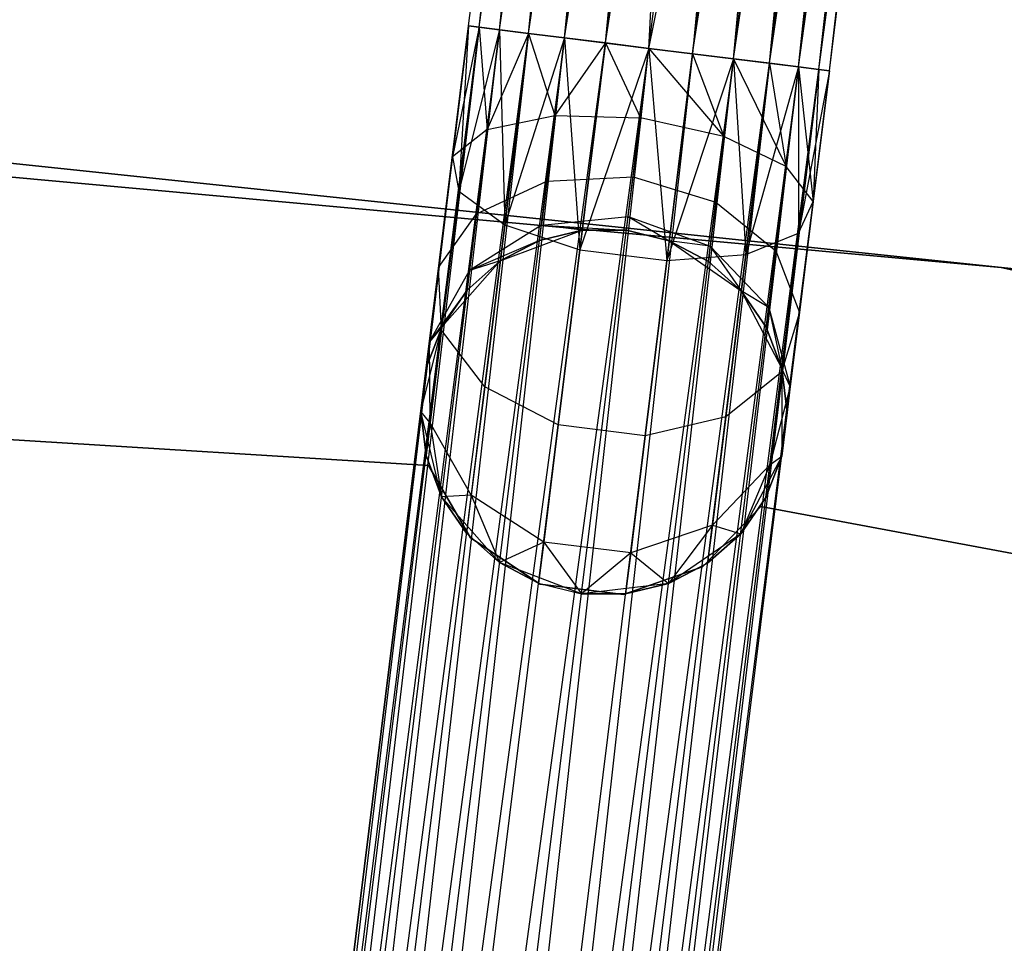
# Model space of a CAD drawing. Extents: x -91 to 92, y -91 to 92.
# Tile 279 of 319: x 4.51 to 9.88, y 57.93 to 62.97. Entities that reach past the tile are written whole.
import ezdxf

# ---------------------------------------------------------------- set-up
doc = ezdxf.new("R2010")
doc.units = 0
doc.header["$LTSCALE"] = 25.4
doc.layers.get('0').update_dxf_attribs({"linetype": 'CONTINUOUS'})

# ---------------------------------------------------------------- blocks, each defined once
blk = doc.blocks.new('NL2500012258_STL_2')
at = {"color": 0}
for p, q in [((99.2014, 62.5057, 27.3795), (100.1467, 70.1393, 27.6205)), ((99.2014, 62.5057, 27.3795), (100.1467, 70.1393, 27.6205)), ((99.2014, 62.5057, 27.6205), (100.1467, 70.1393, 27.6205)), ((99.2014, 62.5057, 27.6205), (100.1467, 70.1393, 27.6205)), ((99.2014, 62.5057, 27.3795), (100.2039, 70.1322, 27.1454)), ((99.2014, 62.5057, 27.3795), (100.2039, 70.1322, 27.1454)), ((99.2587, 62.4986, 27.8546), (100.1467, 70.1393, 27.6205)), ((99.2587, 62.4986, 27.8546), (100.1467, 70.1393, 27.6205)), ((99.2587, 62.4986, 27.1454), (100.2039, 70.1322, 27.1454)), ((99.2587, 62.4986, 27.1454), (100.2039, 70.1322, 27.1454)), ((99.2587, 62.4986, 27.8546), (100.3151, 70.1185, 28.0681)), ((99.2587, 62.4986, 27.8546), (100.3151, 70.1185, 28.0681)), ((99.3698, 62.4848, 26.9319), (100.2039, 70.1322, 27.1454)), ((99.3698, 62.4848, 26.9319), (100.2039, 70.1322, 27.1454)), ((99.3698, 62.4848, 28.0681), (100.3151, 70.1185, 28.0681)), ((99.3698, 62.4848, 28.0681), (100.3151, 70.1185, 28.0681)), ((99.5285, 62.4652, 28.2485), (100.3151, 70.1185, 28.0681)), ((99.5285, 62.4652, 28.2485), (100.3151, 70.1185, 28.0681)), ((99.3698, 62.4848, 26.9319), (100.4737, 70.0988, 26.7515)), ((99.3698, 62.4848, 26.9319), (100.4737, 70.0988, 26.7515)), ((99.5285, 62.4652, 26.7515), (100.4737, 70.0988, 26.7515)), ((99.5285, 62.4652, 26.7515), (100.4737, 70.0988, 26.7515)), ((99.5285, 62.4652, 28.2485), (100.6706, 70.0744, 28.3855)), ((99.5285, 62.4652, 28.2485), (100.6706, 70.0744, 28.3855)), ((99.7254, 62.4408, 26.6146), (100.4737, 70.0988, 26.7515)), ((99.7254, 62.4408, 26.6146), (100.4737, 70.0988, 26.7515)), ((99.7254, 62.4408, 28.3855), (100.6706, 70.0744, 28.3855)), ((99.7254, 62.4408, 28.3855), (100.6706, 70.0744, 28.3855)), ((99.9491, 62.4131, 28.4709), (100.6706, 70.0744, 28.3855)), ((99.9491, 62.4131, 28.4709), (100.6706, 70.0744, 28.3855)), ((99.7254, 62.4408, 26.6146), (100.8943, 70.0467, 26.5291)), ((99.7254, 62.4408, 26.6146), (100.8943, 70.0467, 26.5291)), ((99.9491, 62.4131, 26.5291), (100.8943, 70.0467, 26.5291)), ((99.9491, 62.4131, 26.5291), (100.8943, 70.0467, 26.5291)), ((99.9491, 62.4131, 28.4709), (101.1318, 70.0173, 28.5)), ((99.9491, 62.4131, 28.4709), (101.1318, 70.0173, 28.5)), ((100.1866, 62.3837, 26.5), (101.1318, 70.0173, 26.5)), ((100.1866, 62.3837, 26.5), (101.1318, 70.0173, 26.5)), ((100.1866, 62.3837, 28.5), (101.1318, 70.0173, 28.5)), ((100.1866, 62.3837, 28.5), (101.1318, 70.0173, 28.5)), ((101.1318, 70.0173, 28.5), (100.4241, 62.3543, 28.4709)), ((101.1318, 70.0173, 28.5), (100.4241, 62.3543, 28.4709)), ((100.4241, 62.3543, 26.5291), (101.3693, 69.9879, 26.5291)), ((100.4241, 62.3543, 26.5291), (101.3693, 69.9879, 26.5291)), ((100.4241, 62.3543, 28.4709), (101.593, 69.9602, 28.3855)), ((100.4241, 62.3543, 28.4709), (101.593, 69.9602, 28.3855)), ((100.6478, 62.3266, 26.6146), (101.3693, 69.9879, 26.5291)), ((100.6478, 62.3266, 26.6146), (101.3693, 69.9879, 26.5291)), ((100.6478, 62.3266, 28.3855), (101.593, 69.9602, 28.3855)), ((100.6478, 62.3266, 28.3855), (101.593, 69.9602, 28.3855)), ((100.8447, 62.3022, 28.2485), (101.593, 69.9602, 28.3855)), ((100.8447, 62.3022, 28.2485), (101.593, 69.9602, 28.3855)), ((100.6478, 62.3266, 26.6146), (101.7899, 69.9358, 26.7515)), ((100.6478, 62.3266, 26.6146), (101.7899, 69.9358, 26.7515)), ((100.8447, 62.3022, 26.7515), (101.7899, 69.9358, 26.7515)), ((100.8447, 62.3022, 26.7515), (101.7899, 69.9358, 26.7515)), ((100.8447, 62.3022, 28.2485), (101.9486, 69.9162, 28.0681)), ((100.8447, 62.3022, 28.2485), (101.9486, 69.9162, 28.0681)), ((101.0033, 62.2825, 26.9319), (101.7899, 69.9358, 26.7515)), ((101.0033, 62.2825, 26.9319), (101.7899, 69.9358, 26.7515)), ((101.0033, 62.2825, 28.0681), (101.9486, 69.9162, 28.0681)), ((101.0033, 62.2825, 28.0681), (101.9486, 69.9162, 28.0681)), ((101.0033, 62.2825, 26.9319), (102.0598, 69.9024, 27.1454)), ((101.0033, 62.2825, 26.9319), (102.0598, 69.9024, 27.1454)), ((101.1145, 62.2688, 27.8546), (101.9486, 69.9162, 28.0681)), ((101.1145, 62.2688, 27.8546), (101.9486, 69.9162, 28.0681)), ((101.1145, 62.2688, 27.1454), (102.0598, 69.9024, 27.1454)), ((101.1145, 62.2688, 27.1454), (102.0598, 69.9024, 27.1454)), ((101.1718, 62.2617, 27.3795), (102.0598, 69.9024, 27.1454)), ((101.1718, 62.2617, 27.3795), (102.0598, 69.9024, 27.1454)), ((101.1145, 62.2688, 27.8546), (102.117, 69.8953, 27.6205)), ((101.1145, 62.2688, 27.8546), (102.117, 69.8953, 27.6205)), ((101.1718, 62.2617, 27.6205), (102.117, 69.8953, 27.6205)), ((101.1718, 62.2617, 27.6205), (102.117, 69.8953, 27.6205)), ((101.1718, 62.2617, 27.3795), (102.117, 69.8953, 27.6205)), ((101.1718, 62.2617, 27.3795), (102.117, 69.8953, 27.6205)), ((99.5285, 62.4652, 178.2485), (99.9098, 65.5443, 178.0152)), ((99.5285, 62.4652, 178.2485), (99.9098, 65.5443, 178.0152)), ((99.2587, 62.4986, 177.8546), (99.6327, 65.5192, 177.6258)), ((99.2587, 62.4986, 177.8546), (99.6327, 65.5192, 177.6258)), ((99.9491, 62.4131, 178.4709), (100.3344, 65.5252, 178.2352)), ((99.9491, 62.4131, 178.4709), (100.3344, 65.5252, 178.2352)), ((100.1866, 62.3837, 178.5), (100.3344, 65.5252, 178.2352)), ((100.1866, 62.3837, 178.5), (100.3344, 65.5252, 178.2352)), ((99.2014, 62.5057, 177.3795), (99.5667, 65.4558, 177.156)), ((99.2014, 62.5057, 177.3795), (99.5667, 65.4558, 177.156)), ((100.1866, 62.3837, 178.5), (100.8095, 65.4664, 178.2352)), ((100.1866, 62.3837, 178.5), (100.8095, 65.4664, 178.2352)), ((100.4241, 62.3543, 178.4709), (100.8095, 65.4664, 178.2352)), ((100.4241, 62.3543, 178.4709), (100.8095, 65.4664, 178.2352)), ((99.3698, 62.4848, 176.9319), (99.7269, 65.3685, 176.7135)), ((99.3698, 62.4848, 176.9319), (99.7269, 65.3685, 176.7135)), ((100.8447, 62.3022, 178.2485), (101.226, 65.3813, 178.0152)), ((100.8447, 62.3022, 178.2485), (101.226, 65.3813, 178.0152)), ((99.7254, 62.4408, 176.6145), (100.0766, 65.2774, 176.3996)), ((99.7254, 62.4408, 176.6145), (100.0766, 65.2774, 176.3996)), ((101.1145, 62.2688, 177.8546), (101.4886, 65.2894, 177.6258)), ((101.1145, 62.2688, 177.8546), (101.4886, 65.2894, 177.6258)), ((100.1866, 62.3837, 176.5), (100.5357, 65.2033, 176.2864)), ((100.1866, 62.3837, 176.5), (100.5357, 65.2033, 176.2864)), ((101.1718, 62.2617, 177.3795), (101.5371, 65.2118, 177.156)), ((101.1718, 62.2617, 177.3795), (101.5371, 65.2118, 177.156)), ((100.6478, 62.3266, 176.6145), (100.999, 65.1632, 176.3996)), ((100.6478, 62.3266, 176.6145), (100.999, 65.1632, 176.3996)), ((101.0033, 62.2825, 176.9319), (101.3604, 65.1663, 176.7135)), ((101.0033, 62.2825, 176.9319), (101.3604, 65.1663, 176.7135)), ((99.2014, 62.5057, 177.3795), (96.8358, 43.4016, 177.6205)), ((96.8358, 43.4016, 177.3795), (99.2014, 62.5057, 177.3795)), ((99.2014, 62.5057, 177.3795), (96.8358, 43.4016, 177.6205)), ((96.8358, 43.4016, 177.3795), (99.2014, 62.5057, 177.3795)), ((96.8358, 43.4016, 177.6205), (99.2587, 62.4986, 177.8546)), ((96.8358, 43.4016, 177.6205), (99.2587, 62.4986, 177.8546)), ((96.8931, 43.3945, 177.1454), (99.2014, 62.5057, 177.3795)), ((96.8931, 43.3945, 177.1454), (99.2014, 62.5057, 177.3795)), ((96.8931, 43.3945, 177.8546), (99.2587, 62.4986, 177.8546)), ((96.8931, 43.3945, 177.8546), (99.2587, 62.4986, 177.8546)), ((99.3698, 62.4848, 176.9319), (96.8931, 43.3945, 177.1454)), ((99.3698, 62.4848, 176.9319), (96.8931, 43.3945, 177.1454)), ((99.2587, 62.4986, 177.8546), (97.0042, 43.3807, 178.0681)), ((99.2587, 62.4986, 177.8546), (97.0042, 43.3807, 178.0681)), ((97.0042, 43.3807, 176.9319), (99.3698, 62.4848, 176.9319)), ((97.0042, 43.3807, 176.9319), (99.3698, 62.4848, 176.9319)), ((97.1629, 43.3611, 176.7515), (99.3698, 62.4848, 176.9319)), ((97.1629, 43.3611, 176.7515), (99.3698, 62.4848, 176.9319)), ((99.2014, 62.5057, 27.3795), (99.113, 61.7919, 27.2364)), ((99.2014, 62.5057, 27.6205), (99.113, 61.7919, 27.2364)), ((99.2014, 62.5057, 27.6205), (99.113, 61.7919, 27.2364)), ((99.2014, 62.5057, 27.3795), (99.113, 61.7919, 27.2364)), ((99.2587, 62.4986, 27.1454), (99.113, 61.7919, 27.2364)), ((99.2587, 62.4986, 27.1454), (99.113, 61.7919, 27.2364)), ((99.2014, 62.5057, 27.6205), (99.1479, 61.6043, 27.6754)), ((99.2014, 62.5057, 27.6205), (99.1479, 61.6043, 27.6754)), ((99.2587, 62.4986, 27.8546), (99.1479, 61.6043, 27.6754)), ((99.2587, 62.4986, 27.8546), (99.1479, 61.6043, 27.6754)), ((99.3698, 62.4848, 28.0681), (99.1479, 61.6043, 27.6754)), ((99.3698, 62.4848, 28.0681), (99.1479, 61.6043, 27.6754)), ((99.2587, 62.4986, 177.8546), (99.2014, 62.5057, 177.3795)), ((99.2014, 62.5057, 177.3795), (99.3698, 62.4848, 176.9319)), ((99.2014, 62.5057, 177.3795), (99.3698, 62.4848, 176.9319)), ((99.2587, 62.4986, 177.8546), (99.2014, 62.5057, 177.3795)), ((99.2587, 62.4986, 27.1454), (99.2014, 62.5057, 27.3795)), ((99.2014, 62.5057, 27.6205), (99.2587, 62.4986, 27.8546)), ((99.2014, 62.5057, 27.6205), (99.2587, 62.4986, 27.8546)), ((99.2587, 62.4986, 27.1454), (99.2014, 62.5057, 27.3795)), ((99.5285, 62.4652, 178.2485), (99.2587, 62.4986, 177.8546)), ((99.5285, 62.4652, 178.2485), (99.2587, 62.4986, 177.8546)), ((99.3698, 62.4848, 26.9319), (99.2587, 62.4986, 27.1454)), ((99.2587, 62.4986, 27.8546), (99.3698, 62.4848, 28.0681)), ((99.2587, 62.4986, 27.8546), (99.3698, 62.4848, 28.0681)), ((99.2587, 62.4986, 27.1454), (99.3025, 61.941, 26.8229)), ((99.3698, 62.4848, 26.9319), (99.2587, 62.4986, 27.1454)), ((99.2587, 62.4986, 27.1454), (99.3025, 61.941, 26.8229)), ((99.3698, 62.4848, 26.9319), (99.3025, 61.941, 26.8229)), ((99.3698, 62.4848, 26.9319), (99.3025, 61.941, 26.8229)), ((99.3698, 62.4848, 176.9319), (99.7254, 62.4408, 176.6145)), ((99.3698, 62.4848, 176.9319), (99.7254, 62.4408, 176.6145)), ((99.5285, 62.4652, 26.7515), (99.3698, 62.4848, 26.9319)), ((99.3698, 62.4848, 28.0681), (99.5285, 62.4652, 28.2485)), ((99.3698, 62.4848, 28.0681), (99.5285, 62.4652, 28.2485)), ((99.3698, 62.4848, 28.0681), (99.3992, 61.4213, 28.0393)), ((99.3698, 62.4848, 28.0681), (99.3992, 61.4213, 28.0393)), ((99.5285, 62.4652, 26.7515), (99.3698, 62.4848, 26.9319)), ((97.0042, 43.3807, 178.0681), (99.5285, 62.4652, 178.2485)), ((97.0042, 43.3807, 178.0681), (99.5285, 62.4652, 178.2485)), ((97.1629, 43.3611, 178.2485), (99.5285, 62.4652, 178.2485)), ((97.1629, 43.3611, 178.2485), (99.5285, 62.4652, 178.2485)), ((99.7254, 62.4408, 176.6145), (97.1629, 43.3611, 176.7515)), ((99.7254, 62.4408, 176.6145), (97.1629, 43.3611, 176.7515)), ((99.5285, 62.4652, 178.2485), (97.3598, 43.3367, 178.3855)), ((99.5285, 62.4652, 178.2485), (97.3598, 43.3367, 178.3855)), ((97.3598, 43.3367, 176.6145), (99.7254, 62.4408, 176.6145)), ((97.3598, 43.3367, 176.6145), (99.7254, 62.4408, 176.6145)), ((97.5835, 43.309, 176.5291), (99.7254, 62.4408, 176.6145)), ((97.5835, 43.309, 176.5291), (99.7254, 62.4408, 176.6145)), ((99.5285, 62.4652, 26.7515), (99.3025, 61.941, 26.8229)), ((99.5285, 62.4652, 26.7515), (99.3025, 61.941, 26.8229)), ((99.5285, 62.4652, 28.2485), (99.3992, 61.4213, 28.0393)), ((99.5285, 62.4652, 28.2485), (99.3992, 61.4213, 28.0393)), ((99.7254, 62.4408, 28.3855), (99.3992, 61.4213, 28.0393)), ((99.7254, 62.4408, 28.3855), (99.3992, 61.4213, 28.0393)), ((99.9491, 62.4131, 178.4709), (99.5285, 62.4652, 178.2485)), ((99.9491, 62.4131, 178.4709), (99.5285, 62.4652, 178.2485)), ((99.7254, 62.4408, 26.6146), (99.5285, 62.4652, 26.7515)), ((99.5285, 62.4652, 28.2485), (99.7254, 62.4408, 28.3855)), ((99.5285, 62.4652, 28.2485), (99.7254, 62.4408, 28.3855)), ((99.5285, 62.4652, 26.7515), (99.673, 62.0175, 26.5297)), ((99.5285, 62.4652, 26.7515), (99.673, 62.0175, 26.5297)), ((99.7254, 62.4408, 26.6146), (99.5285, 62.4652, 26.7515)), ((99.7254, 62.4408, 26.6146), (99.673, 62.0175, 26.5297)), ((99.7254, 62.4408, 26.6146), (99.673, 62.0175, 26.5297)), ((99.7254, 62.4408, 176.6145), (100.1866, 62.3837, 176.5)), ((99.7254, 62.4408, 176.6145), (100.1866, 62.3837, 176.5)), ((99.9491, 62.4131, 26.5291), (99.7254, 62.4408, 26.6146)), ((99.7254, 62.4408, 28.3855), (99.9491, 62.4131, 28.4709)), ((99.7254, 62.4408, 28.3855), (99.9491, 62.4131, 28.4709)), ((99.7254, 62.4408, 28.3855), (99.8094, 61.2848, 28.2448)), ((99.7254, 62.4408, 28.3855), (99.8094, 61.2848, 28.2448)), ((99.9491, 62.4131, 26.5291), (99.7254, 62.4408, 26.6146)), ((97.3598, 43.3367, 178.3855), (99.9491, 62.4131, 178.4709)), ((97.3598, 43.3367, 178.3855), (99.9491, 62.4131, 178.4709)), ((97.5835, 43.309, 178.4709), (99.9491, 62.4131, 178.4709)), ((97.5835, 43.309, 178.4709), (99.9491, 62.4131, 178.4709)), ((97.5835, 43.309, 176.5291), (100.1866, 62.3837, 176.5)), ((97.5835, 43.309, 176.5291), (100.1866, 62.3837, 176.5)), ((97.821, 43.2796, 178.5), (100.1866, 62.3837, 178.5)), ((97.821, 43.2796, 178.5), (100.1866, 62.3837, 178.5)), ((97.821, 43.2796, 176.5), (100.1866, 62.3837, 176.5)), ((97.821, 43.2796, 176.5), (100.1866, 62.3837, 176.5)), ((98.0585, 43.2502, 176.5291), (100.1866, 62.3837, 176.5)), ((98.0585, 43.2502, 176.5291), (100.1866, 62.3837, 176.5)), ((99.9491, 62.4131, 26.5291), (99.673, 62.0175, 26.5297)), ((99.9491, 62.4131, 26.5291), (99.673, 62.0175, 26.5297)), ((99.9491, 62.4131, 28.4709), (99.8094, 61.2848, 28.2448)), ((99.9491, 62.4131, 28.4709), (99.8094, 61.2848, 28.2448)), ((100.1866, 62.3837, 28.5), (99.8094, 61.2848, 28.2448)), ((100.1866, 62.3837, 28.5), (99.8094, 61.2848, 28.2448)), ((100.1866, 62.3837, 178.5), (99.9491, 62.4131, 178.4709)), ((100.1866, 62.3837, 178.5), (99.9491, 62.4131, 178.4709)), ((100.1866, 62.3837, 26.5), (99.9491, 62.4131, 26.5291)), ((99.9491, 62.4131, 28.4709), (100.1866, 62.3837, 28.5)), ((99.9491, 62.4131, 28.4709), (100.1866, 62.3837, 28.5)), ((99.9491, 62.4131, 26.5291), (100.1396, 62.0039, 26.4239)), ((99.9491, 62.4131, 26.5291), (100.1396, 62.0039, 26.4239)), ((100.1866, 62.3837, 26.5), (99.9491, 62.4131, 26.5291)), ((100.1396, 62.0039, 26.4239), (100.1866, 62.3837, 26.5)), ((100.1396, 62.0039, 26.4239), (100.1866, 62.3837, 26.5)), ((100.1866, 62.3837, 176.5), (100.6478, 62.3266, 176.6145)), ((100.4241, 62.3543, 178.4709), (100.1866, 62.3837, 178.5)), ((100.4241, 62.3543, 178.4709), (100.1866, 62.3837, 178.5)), ((100.1866, 62.3837, 176.5), (100.6478, 62.3266, 176.6145)), ((100.4241, 62.3543, 26.5291), (100.1866, 62.3837, 26.5)), ((100.1866, 62.3837, 28.5), (100.4241, 62.3543, 28.4709)), ((100.1866, 62.3837, 26.5), (100.5954, 61.9033, 26.5297)), ((100.4241, 62.3543, 26.5291), (100.1866, 62.3837, 26.5)), ((100.1866, 62.3837, 26.5), (100.5954, 61.9033, 26.5297)), ((100.1866, 62.3837, 28.5), (100.4241, 62.3543, 28.4709)), ((100.1866, 62.3837, 28.5), (100.2844, 61.226, 28.2448)), ((100.1866, 62.3837, 28.5), (100.2844, 61.226, 28.2448)), ((98.0585, 43.2502, 178.4709), (100.4241, 62.3543, 178.4709)), ((98.0585, 43.2502, 178.4709), (100.4241, 62.3543, 178.4709)), ((100.6478, 62.3266, 176.6145), (98.0585, 43.2502, 176.5291)), ((100.6478, 62.3266, 176.6145), (98.0585, 43.2502, 176.5291)), ((100.4241, 62.3543, 178.4709), (98.2822, 43.2225, 178.3855)), ((100.4241, 62.3543, 178.4709), (98.2822, 43.2225, 178.3855)), ((98.2822, 43.2225, 176.6145), (100.6478, 62.3266, 176.6145)), ((98.2822, 43.2225, 176.6145), (100.6478, 62.3266, 176.6145)), ((98.4791, 43.1981, 176.7515), (100.6478, 62.3266, 176.6145)), ((98.4791, 43.1981, 176.7515), (100.6478, 62.3266, 176.6145)), ((100.4241, 62.3543, 28.4709), (100.2844, 61.226, 28.2448)), ((100.4241, 62.3543, 28.4709), (100.2844, 61.226, 28.2448)), ((100.6478, 62.3266, 28.3855), (100.2844, 61.226, 28.2448)), ((100.6478, 62.3266, 28.3855), (100.2844, 61.226, 28.2448)), ((100.8447, 62.3022, 178.2485), (100.4241, 62.3543, 178.4709)), ((100.8447, 62.3022, 178.2485), (100.4241, 62.3543, 178.4709)), ((100.4241, 62.3543, 28.4709), (100.6478, 62.3266, 28.3855)), ((100.6478, 62.3266, 26.6146), (100.4241, 62.3543, 26.5291)), ((100.4241, 62.3543, 26.5291), (100.5954, 61.9033, 26.5297)), ((100.4241, 62.3543, 26.5291), (100.5954, 61.9033, 26.5297)), ((100.6478, 62.3266, 26.6146), (100.4241, 62.3543, 26.5291)), ((100.4241, 62.3543, 28.4709), (100.6478, 62.3266, 28.3855)), ((100.6478, 62.3266, 26.6146), (100.5954, 61.9033, 26.5297)), ((100.6478, 62.3266, 26.6146), (100.5954, 61.9033, 26.5297)), ((100.6478, 62.3266, 176.6145), (101.0033, 62.2825, 176.9319)), ((100.6478, 62.3266, 176.6145), (101.0033, 62.2825, 176.9319)), ((100.6478, 62.3266, 28.3855), (100.8447, 62.3022, 28.2485)), ((100.8447, 62.3022, 26.7515), (100.6478, 62.3266, 26.6146)), ((100.6478, 62.3266, 26.6146), (100.936, 61.7387, 26.8229)), ((100.8447, 62.3022, 26.7515), (100.6478, 62.3266, 26.6146)), ((100.6478, 62.3266, 26.6146), (100.936, 61.7387, 26.8229)), ((100.6478, 62.3266, 28.3855), (100.8447, 62.3022, 28.2485)), ((100.6478, 62.3266, 28.3855), (100.7154, 61.2583, 28.0393)), ((100.6478, 62.3266, 28.3855), (100.7154, 61.2583, 28.0393)), ((98.2822, 43.2225, 178.3855), (100.8447, 62.3022, 178.2485)), ((98.2822, 43.2225, 178.3855), (100.8447, 62.3022, 178.2485)), ((98.4791, 43.1981, 178.2485), (100.8447, 62.3022, 178.2485)), ((98.4791, 43.1981, 178.2485), (100.8447, 62.3022, 178.2485)), ((101.0033, 62.2825, 176.9319), (98.4791, 43.1981, 176.7515)), ((101.0033, 62.2825, 176.9319), (98.4791, 43.1981, 176.7515)), ((100.8447, 62.3022, 178.2485), (98.6377, 43.1784, 178.0681)), ((100.8447, 62.3022, 178.2485), (98.6377, 43.1784, 178.0681)), ((98.6377, 43.1784, 176.9319), (101.0033, 62.2825, 176.9319)), ((98.6377, 43.1784, 176.9319), (101.0033, 62.2825, 176.9319)), ((98.6377, 43.1784, 178.0681), (101.1145, 62.2688, 177.8546)), ((98.6377, 43.1784, 178.0681), (101.1145, 62.2688, 177.8546)), ((98.7489, 43.1647, 177.1454), (101.0033, 62.2825, 176.9319)), ((98.7489, 43.1647, 177.1454), (101.0033, 62.2825, 176.9319)), ((98.7489, 43.1647, 177.8546), (101.1145, 62.2688, 177.8546)), ((98.7489, 43.1647, 177.8546), (101.1145, 62.2688, 177.8546)), ((101.1145, 62.2688, 177.8546), (98.8062, 43.1576, 177.6205)), ((101.1145, 62.2688, 177.8546), (98.8062, 43.1576, 177.6205)), ((100.8447, 62.3022, 28.2485), (100.7154, 61.2583, 28.0393)), ((100.8447, 62.3022, 28.2485), (100.7154, 61.2583, 28.0393)), ((101.0033, 62.2825, 28.0681), (100.7154, 61.2583, 28.0393)), ((101.0033, 62.2825, 28.0681), (100.7154, 61.2583, 28.0393)), ((101.1145, 62.2688, 177.8546), (100.8447, 62.3022, 178.2485)), ((101.1145, 62.2688, 177.8546), (100.8447, 62.3022, 178.2485)), ((100.8447, 62.3022, 28.2485), (101.0033, 62.2825, 28.0681)), ((101.0033, 62.2825, 26.9319), (100.8447, 62.3022, 26.7515)), ((100.8447, 62.3022, 26.7515), (100.936, 61.7387, 26.8229)), ((100.8447, 62.3022, 26.7515), (100.936, 61.7387, 26.8229)), ((101.0033, 62.2825, 26.9319), (100.8447, 62.3022, 26.7515)), ((100.8447, 62.3022, 28.2485), (101.0033, 62.2825, 28.0681)), ((101.0033, 62.2825, 26.9319), (100.936, 61.7387, 26.8229)), ((101.0033, 62.2825, 26.9319), (100.936, 61.7387, 26.8229)), ((101.0033, 62.2825, 176.9319), (101.1718, 62.2617, 177.3795)), ((101.0033, 62.2825, 176.9319), (101.1718, 62.2617, 177.3795)), ((101.0033, 62.2825, 28.0681), (101.1145, 62.2688, 27.8546)), ((101.1145, 62.2688, 27.1454), (101.0033, 62.2825, 26.9319)), ((101.0033, 62.2825, 26.9319), (101.0834, 61.5479, 27.2364)), ((101.0033, 62.2825, 26.9319), (101.0834, 61.5479, 27.2364)), ((101.1145, 62.2688, 27.1454), (101.0033, 62.2825, 26.9319)), ((101.0033, 62.2825, 28.0681), (101.1145, 62.2688, 27.8546)), ((101.0033, 62.2825, 28.0681), (101.0038, 61.3745, 27.6754)), ((101.0033, 62.2825, 28.0681), (101.0038, 61.3745, 27.6754)), ((101.1145, 62.2688, 27.8546), (101.0038, 61.3745, 27.6754)), ((101.1145, 62.2688, 27.8546), (101.0038, 61.3745, 27.6754)), ((101.1145, 62.2688, 27.1454), (101.0834, 61.5479, 27.2364)), ((101.1145, 62.2688, 27.1454), (101.0834, 61.5479, 27.2364)), ((101.1718, 62.2617, 177.3795), (101.1145, 62.2688, 177.8546)), ((101.1718, 62.2617, 177.3795), (101.1145, 62.2688, 177.8546)), ((101.1145, 62.2688, 27.8546), (101.1718, 62.2617, 27.6205)), ((101.1718, 62.2617, 27.3795), (101.1145, 62.2688, 27.1454)), ((101.1718, 62.2617, 27.3795), (101.1145, 62.2688, 27.1454)), ((101.1145, 62.2688, 27.8546), (101.1718, 62.2617, 27.6205)), ((101.1718, 62.2617, 177.3795), (98.7489, 43.1647, 177.1454)), ((101.1718, 62.2617, 177.3795), (98.7489, 43.1647, 177.1454)), ((98.8062, 43.1576, 177.3795), (101.1718, 62.2617, 177.3795)), ((98.8062, 43.1576, 177.6205), (101.1718, 62.2617, 177.3795)), ((98.8062, 43.1576, 177.6205), (101.1718, 62.2617, 177.3795)), ((98.8062, 43.1576, 177.3795), (101.1718, 62.2617, 177.3795)), ((101.1718, 62.2617, 27.6205), (101.0038, 61.3745, 27.6754)), ((101.1718, 62.2617, 27.6205), (101.0038, 61.3745, 27.6754)), ((101.1718, 62.2617, 27.6205), (101.0834, 61.5479, 27.2364)), ((101.1718, 62.2617, 27.3795), (101.0834, 61.5479, 27.2364)), ((101.1718, 62.2617, 27.3795), (101.0834, 61.5479, 27.2364)), ((101.1718, 62.2617, 27.6205), (101.0834, 61.5479, 27.2364)), ((99.3025, 61.941, 26.8229), (99.673, 62.0175, 26.5297)), ((99.3025, 61.941, 26.8229), (99.673, 62.0175, 26.5297)), ((99.673, 62.0175, 26.5297), (99.6285, 61.6587, 26.2881)), ((99.673, 62.0175, 26.5297), (99.6285, 61.6587, 26.2881)), ((99.673, 62.0175, 26.5297), (100.1396, 62.0039, 26.4239)), ((99.673, 62.0175, 26.5297), (100.1396, 62.0039, 26.4239)), ((100.0997, 61.6819, 26.2071), (100.1396, 62.0039, 26.4239)), ((100.0997, 61.6819, 26.2071), (100.1396, 62.0039, 26.4239)), ((100.5954, 61.9033, 26.5297), (100.1396, 62.0039, 26.4239)), ((100.5954, 61.9033, 26.5297), (100.1396, 62.0039, 26.4239)), ((94.9084, 61.9456, 26.5), (102.9738, 61.0961, 26.5)), ((102.9738, 61.0961, 17), (94.9084, 61.9456, 17)), ((102.9738, 61.0961, 17), (94.9084, 61.9456, 17)), ((94.9084, 61.9456, 26.5), (102.9738, 61.0961, 26.5)), ((99.3025, 61.941, 26.8229), (99.113, 61.7919, 27.2364)), ((99.3025, 61.941, 26.8229), (99.113, 61.7919, 27.2364)), ((99.3025, 61.941, 26.8229), (99.2454, 61.48, 26.5125)), ((99.3025, 61.941, 26.8229), (99.2454, 61.48, 26.5125)), ((102.1099, 61.1879, 19), (94.0399, 61.9238, 19)), ((94.0399, 61.9238, 20), (102.1099, 61.1879, 20)), ((102.1099, 61.1879, 19), (94.0399, 61.9238, 19)), ((94.0399, 61.9238, 20), (102.1099, 61.1879, 20)), ((100.5954, 61.9033, 26.5297), (100.5509, 61.5444, 26.2881)), ((100.5954, 61.9033, 26.5297), (100.5509, 61.5444, 26.2881)), ((100.936, 61.7387, 26.8229), (100.5954, 61.9033, 26.5297)), ((100.936, 61.7387, 26.8229), (100.5954, 61.9033, 26.5297)), ((99.113, 61.7919, 27.2364), (99.0381, 61.1868, 26.829)), ((99.113, 61.7919, 27.2364), (99.0381, 61.1868, 26.829)), ((99.113, 61.7919, 27.2364), (99.1479, 61.6043, 27.6754)), ((99.113, 61.7919, 27.2364), (99.1479, 61.6043, 27.6754)), ((100.936, 61.7387, 26.8229), (100.8789, 61.2777, 26.5125)), ((100.936, 61.7387, 26.8229), (100.8789, 61.2777, 26.5125)), ((101.0834, 61.5479, 27.2364), (100.936, 61.7387, 26.8229)), ((101.0834, 61.5479, 27.2364), (100.936, 61.7387, 26.8229)), ((99.6285, 61.6587, 26.2881), (100.0997, 61.6819, 26.2071)), ((99.6285, 61.6587, 26.2881), (100.0997, 61.6819, 26.2071)), ((100.0731, 61.4668, 25.8827), (100.0997, 61.6819, 26.2071)), ((100.0731, 61.4668, 25.8827), (100.0997, 61.6819, 26.2071)), ((100.0997, 61.6819, 26.2071), (100.5509, 61.5444, 26.2881)), ((100.0997, 61.6819, 26.2071), (100.5509, 61.5444, 26.2881)), ((99.2454, 61.48, 26.5125), (99.6285, 61.6587, 26.2881)), ((99.2454, 61.48, 26.5125), (99.6285, 61.6587, 26.2881)), ((99.6285, 61.6587, 26.2881), (99.5988, 61.4189, 25.9265)), ((99.6285, 61.6587, 26.2881), (99.5988, 61.4189, 25.9265)), ((99.1479, 61.6043, 27.6754), (99.0541, 60.8462, 27.165)), ((99.1479, 61.6043, 27.6754), (99.0541, 60.8462, 27.165)), ((99.1479, 61.6043, 27.6754), (99.3992, 61.4213, 28.0393)), ((99.1479, 61.6043, 27.6754), (99.3992, 61.4213, 28.0393)), ((100.5509, 61.5444, 26.2881), (100.5212, 61.3047, 25.9265)), ((100.5509, 61.5444, 26.2881), (100.5212, 61.3047, 25.9265)), ((100.5509, 61.5444, 26.2881), (100.8789, 61.2777, 26.5125)), ((100.5509, 61.5444, 26.2881), (100.8789, 61.2777, 26.5125)), ((101.0038, 61.3745, 27.6754), (101.0834, 61.5479, 27.2364)), ((101.0038, 61.3745, 27.6754), (101.0834, 61.5479, 27.2364)), ((101.0834, 61.5479, 27.2364), (101.0085, 60.9428, 26.829)), ((101.0834, 61.5479, 27.2364), (101.0085, 60.9428, 26.829)), ((99.0381, 61.1868, 26.829), (99.2454, 61.48, 26.5125)), ((99.0381, 61.1868, 26.829), (99.2454, 61.48, 26.5125)), ((99.2454, 61.48, 26.5125), (99.2073, 61.1719, 26.048)), ((99.2454, 61.48, 26.5125), (99.2073, 61.1719, 26.048)), ((99.5988, 61.4189, 25.9265), (100.0731, 61.4668, 25.8827)), ((99.5988, 61.4189, 25.9265), (100.0731, 61.4668, 25.8827)), ((100.0637, 61.3913, 25.5), (100.0731, 61.4668, 25.8827)), ((100.0637, 61.3913, 25.5), (100.0731, 61.4668, 25.8827)), ((100.0731, 61.4668, 25.8827), (100.2976, 61.333, 25.5)), ((100.0731, 61.4668, 25.8827), (100.2976, 61.333, 25.5)), ((100.0731, 61.4668, 25.8827), (100.5212, 61.3047, 25.9265)), ((100.0731, 61.4668, 25.8827), (100.5212, 61.3047, 25.9265)), ((99.5988, 61.4189, 25.9265), (99.2073, 61.1719, 26.048)), ((99.5988, 61.4189, 25.9265), (99.2073, 61.1719, 26.048)), ((99.3992, 61.4213, 28.0393), (99.2897, 60.5364, 27.4435)), ((99.3992, 61.4213, 28.0393), (99.2897, 60.5364, 27.4435)), ((99.3992, 61.4213, 28.0393), (99.8094, 61.2848, 28.2448)), ((99.3992, 61.4213, 28.0393), (99.8094, 61.2848, 28.2448)), ((99.5884, 61.3347, 25.5), (99.5988, 61.4189, 25.9265)), ((99.5884, 61.3347, 25.5), (99.5988, 61.4189, 25.9265)), ((99.8226, 61.3918, 25.5), (99.5988, 61.4189, 25.9265)), ((99.5988, 61.4189, 25.9265), (100.0637, 61.3913, 25.5)), ((99.8226, 61.3918, 25.5), (99.5988, 61.4189, 25.9265)), ((99.5988, 61.4189, 25.9265), (100.0637, 61.3913, 25.5)), ((99.3747, 61.2232, 20), (99.8226, 61.3918, 20)), ((99.3747, 61.2232, 20), (99.8226, 61.3918, 20)), ((99.8226, 61.3918, 25.5), (99.5884, 61.3347, 25.5)), ((99.5884, 61.3347, 25.5), (99.8226, 61.3918, 20)), ((99.5884, 61.3347, 25.5), (99.8226, 61.3918, 20)), ((99.8226, 61.3918, 25.5), (99.5884, 61.3347, 25.5)), ((99.8226, 61.3918, 20), (100.0637, 61.3913, 20)), ((100.0637, 61.3913, 25.5), (99.8226, 61.3918, 25.5)), ((99.8226, 61.3918, 25.5), (99.8226, 61.3918, 20)), ((99.8226, 61.3918, 25.5), (99.8226, 61.3918, 20)), ((100.0637, 61.3913, 25.5), (99.8226, 61.3918, 25.5)), ((99.8226, 61.3918, 20), (100.0637, 61.3913, 20)), ((100.0637, 61.3913, 20), (100.2976, 61.333, 20)), ((100.2976, 61.333, 25.5), (100.0637, 61.3913, 25.5)), ((100.0637, 61.3913, 25.5), (100.0637, 61.3913, 20)), ((100.0637, 61.3913, 25.5), (100.0637, 61.3913, 20)), ((100.2976, 61.333, 25.5), (100.0637, 61.3913, 25.5)), ((100.0637, 61.3913, 20), (100.2976, 61.333, 20)), ((100.7154, 61.2583, 28.0393), (101.0038, 61.3745, 27.6754)), ((100.7154, 61.2583, 28.0393), (101.0038, 61.3745, 27.6754)), ((101.0038, 61.3745, 27.6754), (100.9099, 60.6164, 27.165)), ((101.0038, 61.3745, 27.6754), (100.9099, 60.6164, 27.165)), ((99.5884, 61.3347, 25.5), (99.2073, 61.1719, 26.048)), ((99.5884, 61.3347, 25.5), (99.2073, 61.1719, 26.048)), ((99.5884, 61.3347, 25.5), (99.3747, 61.2232, 25.5)), ((99.3747, 61.2232, 20), (99.5884, 61.3347, 25.5)), ((99.5884, 61.3347, 25.5), (99.3747, 61.2232, 25.5)), ((99.3747, 61.2232, 20), (99.5884, 61.3347, 25.5)), ((100.2976, 61.333, 20), (100.6909, 61.0602, 20)), ((100.5212, 61.3047, 25.9265), (100.2976, 61.333, 25.5)), ((100.5212, 61.3047, 25.9265), (100.2976, 61.333, 25.5)), ((100.5108, 61.2205, 25.5), (100.2976, 61.333, 25.5)), ((100.2976, 61.333, 20), (100.5108, 61.2205, 25.5)), ((100.2976, 61.333, 20), (100.6909, 61.0602, 20)), ((100.2976, 61.333, 25.5), (100.2976, 61.333, 20)), ((100.2976, 61.333, 25.5), (100.2976, 61.333, 20)), ((100.5108, 61.2205, 25.5), (100.2976, 61.333, 25.5)), ((100.2976, 61.333, 20), (100.5108, 61.2205, 25.5)), ((100.5212, 61.3047, 25.9265), (100.5108, 61.2205, 25.5)), ((100.5212, 61.3047, 25.9265), (100.5108, 61.2205, 25.5)), ((100.5212, 61.3047, 25.9265), (100.6909, 61.0602, 25.5)), ((100.5212, 61.3047, 25.9265), (100.6909, 61.0602, 25.5)), ((100.5212, 61.3047, 25.9265), (100.8408, 60.9696, 26.048)), ((100.5212, 61.3047, 25.9265), (100.8408, 60.9696, 26.048)), ((99.8094, 61.2848, 28.2448), (99.6909, 60.3282, 27.6008)), ((99.8094, 61.2848, 28.2448), (99.6909, 60.3282, 27.6008)), ((99.8094, 61.2848, 28.2448), (100.2844, 61.226, 28.2448)), ((99.8094, 61.2848, 28.2448), (100.2844, 61.226, 28.2448)), ((100.2844, 61.226, 28.2448), (100.7154, 61.2583, 28.0393)), ((100.2844, 61.226, 28.2448), (100.7154, 61.2583, 28.0393)), ((100.7154, 61.2583, 28.0393), (100.6059, 60.3734, 27.4435)), ((100.7154, 61.2583, 28.0393), (100.6059, 60.3734, 27.4435)), ((100.8789, 61.2777, 26.5125), (100.8408, 60.9696, 26.048)), ((100.8789, 61.2777, 26.5125), (100.8408, 60.9696, 26.048)), ((100.8789, 61.2777, 26.5125), (101.0085, 60.9428, 26.829)), ((100.8789, 61.2777, 26.5125), (101.0085, 60.9428, 26.829)), ((99.0565, 60.8657, 20), (99.3747, 61.2232, 20)), ((99.0565, 60.8657, 20), (99.3747, 61.2232, 20)), ((99.3747, 61.2232, 25.5), (99.1939, 61.0637, 25.5)), ((99.1939, 61.0637, 25.5), (99.3747, 61.2232, 20)), ((99.1939, 61.0637, 25.5), (99.3747, 61.2232, 20)), ((99.3747, 61.2232, 25.5), (99.1939, 61.0637, 25.5)), ((99.3747, 61.2232, 25.5), (99.2073, 61.1719, 26.048)), ((99.3747, 61.2232, 25.5), (99.2073, 61.1719, 26.048)), ((99.3747, 61.2232, 25.5), (99.3747, 61.2232, 20)), ((99.3747, 61.2232, 25.5), (99.3747, 61.2232, 20)), ((100.2844, 61.226, 28.2448), (100.1659, 60.2694, 27.6008)), ((100.2844, 61.226, 28.2448), (100.1659, 60.2694, 27.6008)), ((100.6909, 61.0602, 25.5), (100.5108, 61.2205, 25.5)), ((100.5108, 61.2205, 25.5), (100.6909, 61.0602, 20)), ((100.5108, 61.2205, 25.5), (100.6909, 61.0602, 20)), ((100.6909, 61.0602, 25.5), (100.5108, 61.2205, 25.5)), ((110.0147, 59.4049, 19), (102.1099, 61.1879, 19)), ((102.1099, 61.1879, 19), (102.1099, 61.1879, 20)), ((102.1099, 61.1879, 20), (110.0147, 59.4049, 20)), ((102.1099, 61.1879, 19), (102.1099, 61.1879, 20)), ((110.0147, 59.4049, 19), (102.1099, 61.1879, 19)), ((102.1099, 61.1879, 20), (110.0147, 59.4049, 20)), ((99.0381, 61.1868, 26.829), (98.988, 60.7824, 26.2192)), ((99.0381, 61.1868, 26.829), (98.988, 60.7824, 26.2192)), ((98.988, 60.7824, 26.2192), (99.2073, 61.1719, 26.048)), ((98.988, 60.7824, 26.2192), (99.2073, 61.1719, 26.048)), ((99.0541, 60.8462, 27.165), (99.0381, 61.1868, 26.829)), ((99.0541, 60.8462, 27.165), (99.0381, 61.1868, 26.829)), ((99.2073, 61.1719, 26.048), (99.1939, 61.0637, 25.5)), ((99.2073, 61.1719, 26.048), (99.1939, 61.0637, 25.5)), ((99.1939, 61.0637, 25.5), (98.988, 60.7824, 26.2192)), ((99.1939, 61.0637, 25.5), (98.988, 60.7824, 26.2192)), ((99.1939, 61.0637, 25.5), (99.0565, 60.8657, 25.5)), ((99.0565, 60.8657, 20), (99.1939, 61.0637, 25.5)), ((99.1939, 61.0637, 25.5), (99.0565, 60.8657, 25.5)), ((99.0565, 60.8657, 20), (99.1939, 61.0637, 25.5)), ((100.6909, 61.0602, 20), (100.9123, 60.6358, 20)), ((100.8408, 60.9696, 26.048), (100.6909, 61.0602, 25.5)), ((100.8408, 60.9696, 26.048), (100.6909, 61.0602, 25.5)), ((100.8274, 60.8615, 25.5), (100.6909, 61.0602, 25.5)), ((100.6909, 61.0602, 20), (100.8274, 60.8615, 25.5)), ((100.6909, 61.0602, 20), (100.9123, 60.6358, 20)), ((100.6909, 61.0602, 25.5), (100.6909, 61.0602, 20)), ((100.6909, 61.0602, 25.5), (100.6909, 61.0602, 20)), ((100.8274, 60.8615, 25.5), (100.6909, 61.0602, 25.5)), ((100.6909, 61.0602, 20), (100.8274, 60.8615, 25.5)), ((100.8408, 60.9696, 26.048), (100.8274, 60.8615, 25.5)), ((100.8408, 60.9696, 26.048), (100.8274, 60.8615, 25.5)), ((100.8408, 60.9696, 26.048), (100.9123, 60.6358, 25.5)), ((100.8408, 60.9696, 26.048), (100.9123, 60.6358, 25.5)), ((100.8408, 60.9696, 26.048), (100.9584, 60.5384, 26.2192)), ((100.8408, 60.9696, 26.048), (100.9584, 60.5384, 26.2192)), ((101.0085, 60.9428, 26.829), (100.9099, 60.6164, 27.165)), ((101.0085, 60.9428, 26.829), (100.9099, 60.6164, 27.165)), ((101.0085, 60.9428, 26.829), (100.9584, 60.5384, 26.2192)), ((101.0085, 60.9428, 26.829), (100.9584, 60.5384, 26.2192)), ((98.9408, 60.4012, 20), (99.0565, 60.8657, 20)), ((98.9408, 60.4012, 20), (99.0565, 60.8657, 20)), ((99.0565, 60.8657, 25.5), (98.9704, 60.6404, 25.5)), ((98.9704, 60.6404, 25.5), (99.0565, 60.8657, 20)), ((98.9704, 60.6404, 25.5), (99.0565, 60.8657, 20)), ((99.0565, 60.8657, 25.5), (98.9704, 60.6404, 25.5)), ((99.0565, 60.8657, 25.5), (98.988, 60.7824, 26.2192)), ((99.0565, 60.8657, 25.5), (98.988, 60.7824, 26.2192)), ((99.0565, 60.8657, 25.5), (99.0565, 60.8657, 20)), ((99.0565, 60.8657, 25.5), (99.0565, 60.8657, 20)), ((99.0541, 60.8462, 27.165), (98.9913, 60.3397, 26.4011)), ((99.0541, 60.8462, 27.165), (98.9913, 60.3397, 26.4011)), ((99.2897, 60.5364, 27.4435), (99.0541, 60.8462, 27.165)), ((99.2897, 60.5364, 27.4435), (99.0541, 60.8462, 27.165)), ((100.9123, 60.6358, 25.5), (100.8274, 60.8615, 25.5)), ((100.8274, 60.8615, 25.5), (100.9123, 60.6358, 20)), ((100.8274, 60.8615, 25.5), (100.9123, 60.6358, 20)), ((100.9123, 60.6358, 25.5), (100.8274, 60.8615, 25.5)), ((98.988, 60.7824, 26.2192), (98.9408, 60.4012, 25.5)), ((98.988, 60.7824, 26.2192), (98.9408, 60.4012, 25.5)), ((98.988, 60.7824, 26.2192), (98.9704, 60.6404, 25.5)), ((98.988, 60.7824, 26.2192), (98.9704, 60.6404, 25.5)), ((98.9913, 60.3397, 26.4011), (98.988, 60.7824, 26.2192)), ((98.9913, 60.3397, 26.4011), (98.988, 60.7824, 26.2192)), ((98.9408, 60.4012, 20), (98.9704, 60.6404, 25.5)), ((98.9408, 60.4012, 20), (98.9704, 60.6404, 25.5)), ((100.9099, 60.6164, 27.165), (100.6059, 60.3734, 27.4435)), ((100.9099, 60.6164, 27.165), (100.6059, 60.3734, 27.4435)), ((100.9099, 60.6164, 27.165), (100.8472, 60.1099, 26.4011)), ((100.9099, 60.6164, 27.165), (100.8472, 60.1099, 26.4011)), ((100.9123, 60.6358, 20), (100.9112, 60.1572, 20)), ((100.9123, 60.6358, 20), (100.9112, 60.1572, 20)), ((100.9584, 60.5384, 26.2192), (100.9123, 60.6358, 25.5)), ((100.9584, 60.5384, 26.2192), (100.9123, 60.6358, 25.5)), ((100.9408, 60.3965, 25.5), (100.9123, 60.6358, 25.5)), ((100.9123, 60.6358, 20), (100.9408, 60.3965, 25.5)), ((100.9123, 60.6358, 25.5), (100.9123, 60.6358, 20)), ((100.9123, 60.6358, 25.5), (100.9123, 60.6358, 20)), ((100.9408, 60.3965, 25.5), (100.9123, 60.6358, 25.5)), ((100.9123, 60.6358, 20), (100.9408, 60.3965, 25.5)), ((99.2897, 60.5364, 27.4435), (99.2164, 59.9451, 26.5518)), ((99.2897, 60.5364, 27.4435), (99.2164, 59.9451, 26.5518)), ((99.6909, 60.3282, 27.6008), (99.2897, 60.5364, 27.4435)), ((99.6909, 60.3282, 27.6008), (99.2897, 60.5364, 27.4435)), ((100.9584, 60.5384, 26.2192), (100.8472, 60.1099, 26.4011)), ((100.9584, 60.5384, 26.2192), (100.8472, 60.1099, 26.4011)), ((100.9584, 60.5384, 26.2192), (100.9112, 60.1572, 25.5)), ((100.9584, 60.5384, 26.2192), (100.9112, 60.1572, 25.5)), ((100.9584, 60.5384, 26.2192), (100.9408, 60.3965, 25.5)), ((100.9584, 60.5384, 26.2192), (100.9408, 60.3965, 25.5)), ((93.3745, 60.4533, 22), (98.9828, 60.1074, 22)), ((98.9828, 60.1074, 20), (93.3745, 60.4533, 20)), ((98.9828, 60.1074, 20), (93.3745, 60.4533, 20)), ((93.3745, 60.4533, 22), (98.9828, 60.1074, 22)), ((99.0543, 59.9362, 20), (98.9408, 60.4012, 20)), ((98.9913, 60.3397, 26.4011), (98.9408, 60.4012, 25.5)), ((98.9408, 60.4012, 25.5), (98.9693, 60.1618, 25.5)), ((98.9913, 60.3397, 26.4011), (98.9408, 60.4012, 25.5)), ((98.9408, 60.4012, 25.5), (98.9408, 60.4012, 20)), ((98.9693, 60.1618, 25.5), (98.9408, 60.4012, 20)), ((99.0543, 59.9362, 20), (98.9408, 60.4012, 20)), ((98.9693, 60.1618, 25.5), (98.9408, 60.4012, 20)), ((98.9408, 60.4012, 25.5), (98.9693, 60.1618, 25.5)), ((98.9408, 60.4012, 25.5), (98.9408, 60.4012, 20)), ((100.9408, 60.3965, 25.5), (100.9112, 60.1572, 20)), ((100.9408, 60.3965, 25.5), (100.9112, 60.1572, 20)), ((98.9913, 60.3397, 26.4011), (98.9693, 60.1618, 25.5)), ((98.9913, 60.3397, 26.4011), (98.9693, 60.1618, 25.5)), ((99.2164, 59.9451, 26.5518), (98.9913, 60.3397, 26.4011)), ((98.9913, 60.3397, 26.4011), (99.0543, 59.9362, 25.5)), ((98.9913, 60.3397, 26.4011), (99.0543, 59.9362, 25.5)), ((99.2164, 59.9451, 26.5518), (98.9913, 60.3397, 26.4011)), ((99.6909, 60.3282, 27.6008), (99.6118, 59.6891, 26.6369)), ((99.6909, 60.3282, 27.6008), (99.6118, 59.6891, 26.6369)), ((100.1659, 60.2694, 27.6008), (99.6909, 60.3282, 27.6008)), ((100.1659, 60.2694, 27.6008), (99.6909, 60.3282, 27.6008)), ((100.6059, 60.3734, 27.4435), (100.1659, 60.2694, 27.6008)), ((100.6059, 60.3734, 27.4435), (100.1659, 60.2694, 27.6008)), ((100.6059, 60.3734, 27.4435), (100.5326, 59.7821, 26.5518)), ((100.6059, 60.3734, 27.4435), (100.5326, 59.7821, 26.5518)), ((100.1659, 60.2694, 27.6008), (100.0868, 59.6303, 26.6369)), ((100.1659, 60.2694, 27.6008), (100.0868, 59.6303, 26.6369)), ((98.9693, 60.1618, 25.5), (99.0543, 59.9362, 25.5)), ((99.0543, 59.9362, 20), (98.9693, 60.1618, 25.5)), ((98.9693, 60.1618, 25.5), (99.0543, 59.9362, 25.5)), ((99.0543, 59.9362, 20), (98.9693, 60.1618, 25.5)), ((100.9112, 60.1572, 20), (100.6878, 59.7339, 20)), ((100.9112, 60.1572, 20), (100.6878, 59.7339, 20)), ((100.8252, 59.932, 25.5), (100.9112, 60.1572, 25.5)), ((100.9112, 60.1572, 20), (100.8252, 59.932, 25.5)), ((100.8252, 59.932, 25.5), (100.9112, 60.1572, 25.5)), ((100.9112, 60.1572, 20), (100.8252, 59.932, 25.5)), ((100.8472, 60.1099, 26.4011), (100.9112, 60.1572, 25.5)), ((100.8472, 60.1099, 26.4011), (100.9112, 60.1572, 25.5)), ((100.9112, 60.1572, 25.5), (100.9112, 60.1572, 20)), ((100.9112, 60.1572, 25.5), (100.9112, 60.1572, 20)), ((98.9828, 60.1074, 22), (98.9828, 60.1074, 20)), ((98.9828, 60.1074, 22), (98.9828, 60.1074, 20)), ((98.9828, 60.1074, 22), (99.2119, 59.7115, 22)), ((99.2119, 59.7115, 20), (98.9828, 60.1074, 20)), ((99.2119, 59.7115, 20), (98.9828, 60.1074, 20)), ((98.9828, 60.1074, 22), (99.2119, 59.7115, 22)), ((100.8472, 60.1099, 26.4011), (100.5326, 59.7821, 26.5518)), ((100.8472, 60.1099, 26.4011), (100.5326, 59.7821, 26.5518)), ((100.8472, 60.1099, 26.4011), (100.6878, 59.7339, 25.5)), ((100.8472, 60.1099, 26.4011), (100.6878, 59.7339, 25.5)), ((100.8472, 60.1099, 26.4011), (100.8252, 59.932, 25.5)), ((100.8472, 60.1099, 26.4011), (100.8252, 59.932, 25.5)), ((99.2164, 59.9451, 26.5518), (99.0543, 59.9362, 25.5)), ((99.2164, 59.9451, 26.5518), (99.0543, 59.9362, 25.5)), ((99.3708, 59.5772, 20), (99.0543, 59.9362, 20)), ((99.0543, 59.9362, 25.5), (99.1907, 59.7375, 25.5)), ((99.1907, 59.7375, 25.5), (99.0543, 59.9362, 20)), ((99.3708, 59.5772, 20), (99.0543, 59.9362, 20)), ((99.1907, 59.7375, 25.5), (99.0543, 59.9362, 20)), ((99.0543, 59.9362, 25.5), (99.1907, 59.7375, 25.5)), ((99.0543, 59.9362, 25.5), (99.0543, 59.9362, 20)), ((99.0543, 59.9362, 25.5), (99.0543, 59.9362, 20)), ((99.2164, 59.9451, 26.5518), (99.1907, 59.7375, 25.5)), ((99.2164, 59.9451, 26.5518), (99.1907, 59.7375, 25.5)), ((99.6118, 59.6891, 26.6369), (99.2164, 59.9451, 26.5518)), ((99.2164, 59.9451, 26.5518), (99.3708, 59.5772, 25.5)), ((99.2164, 59.9451, 26.5518), (99.3708, 59.5772, 25.5)), ((99.6118, 59.6891, 26.6369), (99.2164, 59.9451, 26.5518)), ((100.6878, 59.7339, 25.5), (100.8252, 59.932, 25.5)), ((100.8252, 59.932, 25.5), (100.6878, 59.7339, 20)), ((100.8252, 59.932, 25.5), (100.6878, 59.7339, 20)), ((100.6878, 59.7339, 25.5), (100.8252, 59.932, 25.5)), ((100.4788, 59.5546, 22), (100.7976, 59.8827, 22)), ((100.7976, 59.8827, 20), (100.4788, 59.5546, 20)), ((100.7976, 59.8827, 20), (100.4788, 59.5546, 20)), ((100.4788, 59.5546, 22), (100.7976, 59.8827, 22)), ((100.7976, 59.8827, 22), (100.7976, 59.8827, 20)), ((100.7976, 59.8827, 22), (106.3194, 58.8507, 22)), ((106.3194, 58.8507, 20), (100.7976, 59.8827, 20)), ((100.7976, 59.8827, 22), (100.7976, 59.8827, 20)), ((106.3194, 58.8507, 20), (100.7976, 59.8827, 20)), ((100.7976, 59.8827, 22), (106.3194, 58.8507, 22)), ((99.1907, 59.7375, 25.5), (99.3708, 59.5772, 25.5)), ((99.3708, 59.5772, 20), (99.1907, 59.7375, 25.5)), ((99.1907, 59.7375, 25.5), (99.3708, 59.5772, 25.5)), ((99.3708, 59.5772, 20), (99.1907, 59.7375, 25.5)), ((100.5326, 59.7821, 26.5518), (100.0868, 59.6303, 26.6369)), ((100.5326, 59.7821, 26.5518), (100.0868, 59.6303, 26.6369)), ((100.5326, 59.7821, 26.5518), (100.2932, 59.463, 25.5)), ((100.5326, 59.7821, 26.5518), (100.2932, 59.463, 25.5)), ((100.5326, 59.7821, 26.5518), (100.5069, 59.5745, 25.5)), ((100.5326, 59.7821, 26.5518), (100.5069, 59.5745, 25.5)), ((100.5326, 59.7821, 26.5518), (100.6878, 59.7339, 25.5)), ((100.5326, 59.7821, 26.5518), (100.6878, 59.7339, 25.5)), ((99.2119, 59.7115, 22), (99.2119, 59.7115, 20)), ((99.2119, 59.7115, 22), (99.2119, 59.7115, 20)), ((99.2119, 59.7115, 22), (99.5933, 59.459, 22)), ((99.5933, 59.459, 20), (99.2119, 59.7115, 20)), ((99.5933, 59.459, 20), (99.2119, 59.7115, 20)), ((99.2119, 59.7115, 22), (99.5933, 59.459, 22)), ((99.6118, 59.6891, 26.6369), (99.3708, 59.5772, 25.5)), ((99.6118, 59.6891, 26.6369), (99.3708, 59.5772, 25.5)), ((99.6118, 59.6891, 26.6369), (99.584, 59.4647, 25.5)), ((99.6118, 59.6891, 26.6369), (99.584, 59.4647, 25.5)), ((100.0868, 59.6303, 26.6369), (99.6118, 59.6891, 26.6369)), ((99.6118, 59.6891, 26.6369), (99.8179, 59.4064, 25.5)), ((99.6118, 59.6891, 26.6369), (99.8179, 59.4064, 25.5)), ((100.0868, 59.6303, 26.6369), (99.6118, 59.6891, 26.6369)), ((100.6878, 59.7339, 20), (100.2932, 59.463, 20)), ((100.6878, 59.7339, 20), (100.2932, 59.463, 20)), ((100.5069, 59.5745, 25.5), (100.6878, 59.7339, 25.5)), ((100.6878, 59.7339, 20), (100.5069, 59.5745, 25.5)), ((100.5069, 59.5745, 25.5), (100.6878, 59.7339, 25.5)), ((100.6878, 59.7339, 20), (100.5069, 59.5745, 25.5)), ((100.6878, 59.7339, 25.5), (100.6878, 59.7339, 20)), ((100.6878, 59.7339, 25.5), (100.6878, 59.7339, 20)), ((100.0868, 59.6303, 26.6369), (99.8179, 59.4064, 25.5)), ((100.0868, 59.6303, 26.6369), (99.8179, 59.4064, 25.5)), ((100.0868, 59.6303, 26.6369), (100.059, 59.4058, 25.5)), ((100.0868, 59.6303, 26.6369), (100.059, 59.4058, 25.5)), ((100.0868, 59.6303, 26.6369), (100.2932, 59.463, 25.5)), ((100.0868, 59.6303, 26.6369), (100.2932, 59.463, 25.5)), ((99.8179, 59.4064, 20), (99.3708, 59.5772, 20)), ((99.3708, 59.5772, 25.5), (99.584, 59.4647, 25.5)), ((99.584, 59.4647, 25.5), (99.3708, 59.5772, 20)), ((99.8179, 59.4064, 20), (99.3708, 59.5772, 20)), ((99.584, 59.4647, 25.5), (99.3708, 59.5772, 20)), ((99.3708, 59.5772, 25.5), (99.584, 59.4647, 25.5)), ((99.3708, 59.5772, 25.5), (99.3708, 59.5772, 20)), ((99.3708, 59.5772, 25.5), (99.3708, 59.5772, 20)), ((100.0473, 59.4028, 22), (100.4788, 59.5546, 22)), ((100.4788, 59.5546, 20), (100.0473, 59.4028, 20)), ((100.4788, 59.5546, 20), (100.0473, 59.4028, 20)), ((100.0473, 59.4028, 22), (100.4788, 59.5546, 22)), ((100.2932, 59.463, 25.5), (100.5069, 59.5745, 25.5)), ((100.5069, 59.5745, 25.5), (100.2932, 59.463, 20)), ((100.5069, 59.5745, 25.5), (100.2932, 59.463, 20)), ((100.2932, 59.463, 25.5), (100.5069, 59.5745, 25.5)), ((100.4788, 59.5546, 22), (100.4788, 59.5546, 20)), ((100.4788, 59.5546, 22), (100.4788, 59.5546, 20)), ((99.584, 59.4647, 25.5), (99.8179, 59.4064, 25.5)), ((99.584, 59.4647, 25.5), (99.8179, 59.4064, 25.5)), ((99.584, 59.4647, 25.5), (99.8179, 59.4064, 20)), ((99.584, 59.4647, 25.5), (99.8179, 59.4064, 20)), ((99.5933, 59.459, 22), (99.5933, 59.459, 20)), ((99.5933, 59.459, 22), (99.5933, 59.459, 20)), ((99.5933, 59.459, 22), (100.0473, 59.4028, 22)), ((100.0473, 59.4028, 20), (99.5933, 59.459, 20)), ((100.0473, 59.4028, 20), (99.5933, 59.459, 20)), ((99.5933, 59.459, 22), (100.0473, 59.4028, 22)), ((100.2932, 59.463, 20), (99.8179, 59.4064, 20)), ((100.2932, 59.463, 20), (99.8179, 59.4064, 20)), ((100.059, 59.4058, 25.5), (100.2932, 59.463, 25.5)), ((100.2932, 59.463, 20), (100.059, 59.4058, 25.5)), ((100.059, 59.4058, 25.5), (100.2932, 59.463, 25.5)), ((100.2932, 59.463, 20), (100.059, 59.4058, 25.5)), ((100.2932, 59.463, 25.5), (100.2932, 59.463, 20)), ((100.2932, 59.463, 25.5), (100.2932, 59.463, 20)), ((99.8179, 59.4064, 25.5), (100.059, 59.4058, 25.5)), ((100.059, 59.4058, 25.5), (99.8179, 59.4064, 20)), ((99.8179, 59.4064, 25.5), (100.059, 59.4058, 25.5)), ((99.8179, 59.4064, 25.5), (99.8179, 59.4064, 20)), ((100.059, 59.4058, 25.5), (99.8179, 59.4064, 20)), ((99.8179, 59.4064, 25.5), (99.8179, 59.4064, 20)), ((100.0473, 59.4028, 22), (100.0473, 59.4028, 20)), ((100.0473, 59.4028, 22), (100.0473, 59.4028, 20))]:
    blk.add_line(p, q, dxfattribs=at)

msp = doc.modelspace()

# ---------------------------------------------------------------- block references
at = {"color": 0}
msp.add_blockref('NL2500012258_STL_2', (-92.2434, 0.4282, -1717), dxfattribs=at)

doc.saveas('drawing.dxf')
